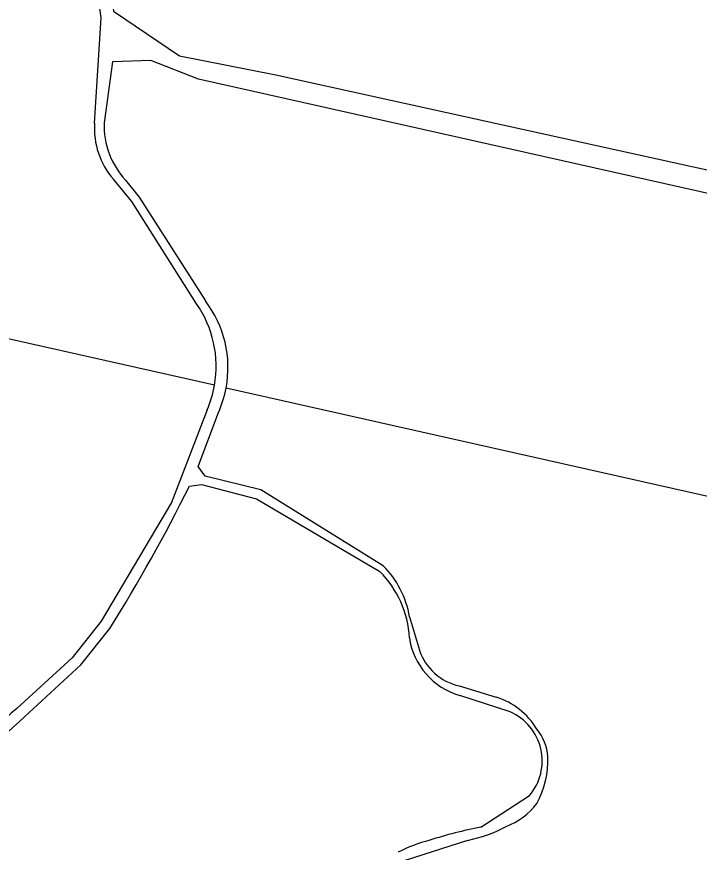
# Model space of a CAD drawing. Extents: x 128999 to 131010, y 395498 to 399007.
# Drawn here: x 129136.7 to 129255.1, y 396239.8 to 396384.7 of the extents above; entities that cross this region are included whole.
import ezdxf

# ---------------------------------------------------------------- set-up
doc = ezdxf.new("R2010")
doc.units = 0
doc.layers.add('gg-knt-onverhard', color=7, linetype='Continuous')
doc.layers.add('gt-grn-groengrens', color=7, linetype='Continuous')

msp = doc.modelspace()

# ---------------------------------------------------------------- linework, layer by layer
at = {"layer": 'gg-knt-onverhard'}
for p, q in [((129204.87, 396280.61), (129206.76, 396274.25)), ((129214.05, 396268.49), (129219.88, 396266.69)), ((129222.3, 396264.11), (129213.55, 396266.98)), ((129217.21, 396244.14), (129225.64, 396249.6)), ((129214.93, 396241.85), (129202.49, 396237.82))]:
    msp.add_line(p, q, dxfattribs=at)
for points in [[(129150.2, 396366.23), (129151.34, 396384.47), (129149.14, 396400.61)], [(129151.8, 396400.68), (129153.51, 396385.62), (129164.93, 396377.87)], [(129164.93, 396377.87), (129181.63, 396374.59), (129257.5, 396357.86), (129261.32, 396355.21), (129371.33, 396332.11), (129385.62, 396392.43), (129387.11, 396398.92)], [(129168.25, 396373.81), (129159.95, 396377.07), (129153.29, 396376.85), (129151.88, 396366.26)], [(129358.43, 396278.77), (129369.86, 396328.34), (129318.11, 396340.18), (129255.12, 396354.34), (129168.25, 396373.81)], [(129167.89, 396334.9), (129156.7, 396352.63), (129153.47, 396356.48)], [(129155.59, 396356.34), (129157.93, 396353.39), (129169.43, 396335.38)], [(129169.74, 396316.49), (129163.54, 396300.42), (129151.37, 396279.86), (129146.3, 396273.52), (129136.7, 396264.71)], [(129200.3, 396289.47), (129179.04, 396302.63), (129169.42, 396305), (129168.18, 396306.68), (129171.7, 396316.04)], [(129166.68, 396303.27), (129168.78, 396303.54), (129178.29, 396301.07), (129199.71, 396288.46)], [(129138.06, 396263.28), (129147.82, 396272.3), (129152.86, 396278.57)]]:
    msp.add_lwpolyline(points, dxfattribs=at)
for centre, radius, start, end in [((129163.65, 396365.3), 13.47, 176.0672, 220.919), ((129165.72, 396365.78), 13.85, 177.986, 222.9881), ((129154.37, 396323.81), 18.99, 349.2679, 37.5212), ((129152.26, 396324.03), 19.04, 350.0674, 34.7972), ((129152.27, 396324.03), 19.02, 336.666, 350.0715), ((129154.34, 396323.82), 19.02, 335.8585, 349.2562), ((128902.21, 396435.02), 295.46, 328.0279, 333.5188), ((129188.4, 396277.73), 16.71, 9.937, 44.6031), ((129187.37, 396276.08), 17.48, 2.9974, 45.0731), ((129216.95, 396278.75), 12.25, 188.2697, 253.8935), ((129215.67, 396278.05), 9.69, 203.0763, 260.3724), ((129216.12, 396254.68), 12.58, 30.8909, 72.6339), ((129176.49, 396217.55), 61.7, 130.1615, 148.7705), ((129218.62, 396255.62), 9.25, 319.3869, 66.589), ((129184.93, 396210.13), 70.86, 131.4132, 147.9637), ((129220.32, 396255.71), 8.55, 4.3332, 39.4387), ((129213.26, 396255.73), 15.59, 331.3256, 2.2911), ((129217.1, 396255.82), 12.42, 291.3069, 322.4329), ((129232.88, 396164.53), 81.14, 101.1357, 107.5991), ((129210.3, 396265.23), 23.83, 281.1825, 298.3248), ((129215.37, 396215.18), 27.6, 104.7328, 116.9544)]:
    msp.add_arc(centre, radius, start, end, dxfattribs=at)
at = {"layer": 'gt-grn-groengrens'}
msp.add_line((129171.01, 396320.75), (129101.1, 396336.44), dxfattribs=at)
msp.add_lwpolyline([(129358.43, 396278.77), (129267.42, 396299.07), (129173.03, 396320.27)], dxfattribs=at)

doc.saveas('drawing.dxf')
